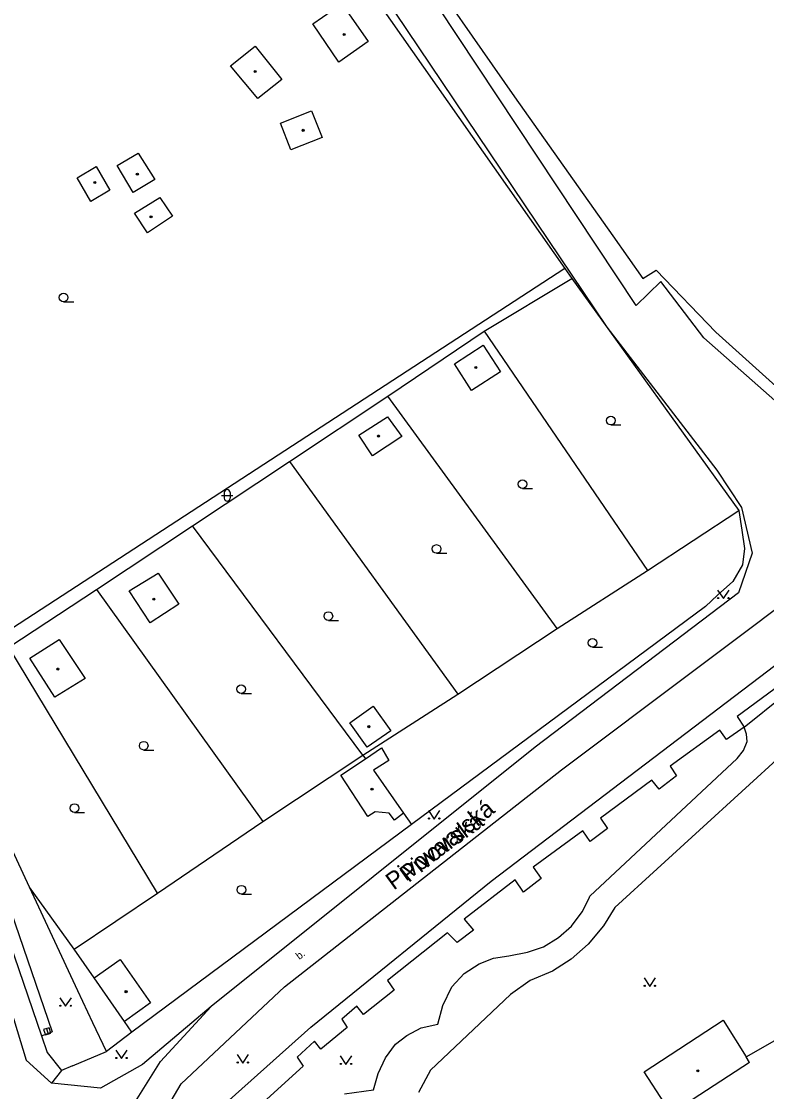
# Model space of a CAD drawing. Extents: x -600309 to -598967, y -1161267 to -1160292.
# Drawn here: x -599307.7 to -599243, y -1160958.4 to -1160865.5 of the extents above; entities that cross this region are included whole.
import ezdxf

# ---------------------------------------------------------------- set-up
doc = ezdxf.new("R2010")
doc.units = 0
for name, color, linetype in [('Level 10', 7, 'Continuous'), ('Level 11', 7, 'Continuous'), ('Level 14', 7, 'Continuous'), ('Level 27', 7, 'Continuous'), ('Level 36', 7, 'Continuous'), ('Level 39', 7, 'Continuous'), ('Level 40', 7, 'Continuous'), ('Level 49', 7, 'Continuous'), ('Level 5', 7, 'Continuous'), ('Level 50', 7, 'Continuous'), ('Level 51', 7, 'Continuous'), ('Level 52', 7, 'Continuous'), ('Level 54', 7, 'Continuous'), ('Level 7', 7, 'Continuous')]:
    doc.layers.add(name, color=color, linetype=linetype)

msp = doc.modelspace()

# ---------------------------------------------------------------- linework, layer by layer
at = {"layer": 'Level 10'}
for points in [[(-599254.34, -1160890.18), (-599275, -1160859), (-599279.46, -1160852.12), (-599298.07, -1160821.39), (-599312.44, -1160796.61), (-599332.75, -1160752.82)], [(-599288.29, -1160844.99), (-599277.3, -1160861.69), (-599256.88, -1160892.05)], [(-599252.2, -1160888.11), (-599254.34, -1160890.18)], [(-599248.48, -1160892.98), (-599252.2, -1160888.11)], [(-599256.88, -1160892.05), (-599247.33, -1160904.4699)], [(-599239.08, -1160901.27), (-599248.48, -1160892.98)], [(-599247.33, -1160904.4699), (-599245.19, -1160907.7199)], [(-599245.19, -1160907.7199), (-599244.28, -1160911.67)], [(-599244.28, -1160911.67), (-599245.46, -1160915.11)], [(-599260.81, -1160930.48), (-599237.62, -1160913.06)], [(-599245.46, -1160915.11), (-599263.12, -1160928.52)], [(-599263.12, -1160928.52), (-599291.2199, -1160951.02)], [(-599284.86, -1160949.3), (-599260.81, -1160930.48)], [(-599311.2199, -1160942.8), (-599307.29, -1160955.67)], [(-599293.83, -1160957.74), (-599284.86, -1160949.3)], [(-599291.2199, -1160951.02), (-599297.2, -1160956.05), (-599300.83, -1160958.1)], [(-599305.08, -1160957.6599), (-599307.29, -1160955.67)], [(-599300.83, -1160958.1), (-599305.08, -1160957.6599)], [(-599296.7199, -1160962.65), (-599293.83, -1160957.74)]]:
    msp.add_lwpolyline(points, dxfattribs=at)
at = {"layer": 'Level 11'}
for points in [[(-599422.2199, -1160908.69), (-599403.81, -1160903.23), (-599387.33, -1160898.7), (-599380.4099, -1160896.45), (-599376.61, -1160895.76), (-599373.6, -1160895.21), (-599373.29, -1160895.16), (-599371.33, -1160894.86), (-599362.84, -1160894.34), (-599352.46, -1160895.75), (-599349.21, -1160896.76), (-599340.42, -1160900.35), (-599329.53, -1160907.71), (-599322.32, -1160915.1), (-599315.89, -1160926.81), (-599309.92, -1160942.06), (-599305.9699, -1160953.55)], [(-599321.48, -1160914.61), (-599314.98, -1160926.38), (-599308.98, -1160941.7199), (-599305.02, -1160953.2199)], [(-599291.2199, -1160951.02), (-599295.62, -1160955.78)], [(-599305.9699, -1160953.55), (-599305.02, -1160953.2199)], [(-599305.9699, -1160953.55), (-599305.4699, -1160955), (-599304.21, -1160956.57)], [(-599303.26, -1160956.1599), (-599300.33, -1160954.93)], [(-599299.11, -1160961.33), (-599295.62, -1160955.78)], [(-599304.21, -1160956.57), (-599305.08, -1160957.6599)], [(-599303.26, -1160956.1599), (-599304.21, -1160956.57)]]:
    msp.add_lwpolyline(points, dxfattribs=at)
at = {"layer": 'Level 14'}
for points in [[(-599274.2, -1160858.73), (-599264.9, -1160872.08)], [(-599264.9, -1160872.08), (-599256.37, -1160884.14)], [(-599256.37, -1160884.14), (-599253.75, -1160887.85)], [(-599253.75, -1160887.85), (-599252.6, -1160887.12)], [(-599252.6, -1160887.12), (-599247.43, -1160892.49), (-599237.58, -1160901.34)]]:
    msp.add_lwpolyline(points, dxfattribs=at)
at = {"layer": 'Level 27'}
msp.add_line((-599305.5401, -1160952.9332), (-599305.3799, -1160953.4068), dxfattribs=at)
msp.add_lwpolyline([(-599305.7769, -1160953.0133), (-599305.6167, -1160953.4869), (-599305.1431, -1160953.3267), (-599305.3033, -1160952.8531)], close=True, dxfattribs=at)
at = {"layer": 'Level 36'}
for p, q in [((-599304.04, -1160889.865), (-599303.165, -1160889.865)), ((-599256.54, -1160900.545), (-599255.665, -1160900.545)), ((-599290.346, -1160906.6559), (-599289.346, -1160906.6559)), ((-599290.096, -1160906.4059), (-599290.096, -1160906.9059)), ((-599289.596, -1160906.4059), (-599289.596, -1160906.9059)), ((-599264.2, -1160906.065), (-599263.325, -1160906.065)), ((-599271.6599, -1160911.685), (-599270.7849, -1160911.685)), ((-599281.06, -1160917.505), (-599280.185, -1160917.505)), ((-599258.13, -1160919.835), (-599257.255, -1160919.835)), ((-599288.62, -1160923.8449), (-599287.745, -1160923.8449)), ((-599297.09, -1160928.755), (-599296.215, -1160928.755)), ((-599303.09, -1160934.165), (-599302.215, -1160934.165)), ((-599288.61, -1160941.255), (-599287.735, -1160941.255))]:
    msp.add_line(p, q, dxfattribs=at)
for points in [[(-599247.27, -1160914.87), (-599246.77, -1160915.62), (-599246.27, -1160914.87)], [(-599272.37, -1160934), (-599271.87, -1160934.75), (-599271.37, -1160934)], [(-599253.65, -1160948.52), (-599253.15, -1160949.27), (-599252.65, -1160948.52)], [(-599304.37, -1160950.25), (-599303.87, -1160951), (-599303.37, -1160950.25)], [(-599299.51, -1160954.79), (-599299.01, -1160955.54), (-599298.51, -1160954.79)], [(-599288.98, -1160955.17), (-599288.48, -1160955.92), (-599287.98, -1160955.17)], [(-599280.03, -1160955.3), (-599279.53, -1160956.05), (-599279.03, -1160955.3)]]:
    msp.add_lwpolyline(points, dxfattribs=at)
for centre, radius in [((-599304.0401, -1160889.4899), 0.375), ((-599256.5401, -1160900.1699), 0.375), ((-599264.2001, -1160905.6899), 0.375), ((-599271.66, -1160911.3099), 0.375), ((-599247.2202, -1160915.5698), 0.05), ((-599246.3208, -1160915.5698), 0.05), ((-599281.0601, -1160917.1299), 0.375), ((-599258.1301, -1160919.4599), 0.375), ((-599288.6201, -1160923.4698), 0.375), ((-599297.0901, -1160928.3799), 0.375), ((-599303.0901, -1160933.7899), 0.375), ((-599272.3202, -1160934.6998), 0.05), ((-599271.4208, -1160934.6998), 0.05), ((-599288.6101, -1160940.8799), 0.375), ((-599253.6002, -1160949.2198), 0.05), ((-599252.7008, -1160949.2198), 0.05), ((-599304.3202, -1160950.9498), 0.05), ((-599303.4208, -1160950.9498), 0.05), ((-599299.4602, -1160955.4898), 0.05), ((-599298.5608, -1160955.4898), 0.05), ((-599288.9302, -1160955.8698), 0.05), ((-599288.0308, -1160955.8698), 0.05), ((-599279.9802, -1160955.9998), 0.05), ((-599279.0808, -1160955.9998), 0.05)]:
    msp.add_circle(centre, radius, dxfattribs=at)
for centre, start, end in [((-599289.8457, -1160906.4062), 0, 180), ((-599289.8457, -1160906.9062), 180, 0)]:
    msp.add_arc(centre, 0.25, start, end, dxfattribs=at)
at = {"layer": 'Level 39'}
for centre, radius in [((-599279.68, -1160866.6599), 0.09), ((-599279.68, -1160866.6599), 0.0398), ((-599287.4099, -1160869.87), 0.09), ((-599287.4099, -1160869.87), 0.0398), ((-599283.25, -1160874.98), 0.09), ((-599283.25, -1160874.98), 0.0398), ((-599297.64, -1160878.79), 0.09), ((-599297.64, -1160878.79), 0.0398), ((-599301.33, -1160879.5), 0.09), ((-599301.33, -1160879.5), 0.0398), ((-599296.45, -1160882.48), 0.09), ((-599296.45, -1160882.48), 0.0398), ((-599268.26, -1160895.56), 0.09), ((-599268.26, -1160895.56), 0.0398), ((-599276.71, -1160901.51), 0.09), ((-599276.71, -1160901.51), 0.0398), ((-599296.21, -1160915.6599), 0.09), ((-599296.21, -1160915.6599), 0.0398), ((-599304.54, -1160921.73), 0.09), ((-599304.54, -1160921.73), 0.0398), ((-599277.54, -1160926.73), 0.09), ((-599277.54, -1160926.73), 0.0398), ((-599277.27, -1160932.15), 0.09), ((-599277.27, -1160932.15), 0.0398), ((-599298.62, -1160949.73), 0.09), ((-599298.62, -1160949.73), 0.0398), ((-599248.99, -1160956.59), 0.09), ((-599248.99, -1160956.59), 0.0398)]:
    msp.add_circle(centre, radius, dxfattribs=at)
at = {"layer": 'Level 5'}
for points in [[(-599277.84, -1160929.52), (-599276.45, -1160928.56)], [(-599276.45, -1160928.56), (-599275.81, -1160929.6599)], [(-599279.99, -1160930.95), (-599277.84, -1160929.52)], [(-599275.81, -1160929.6599), (-599277.14, -1160930.5)], [(-599277.14, -1160930.5), (-599274.55, -1160934.25)], [(-599277.62, -1160934.54), (-599279.99, -1160930.95)], [(-599276.99, -1160934.13), (-599277.62, -1160934.54)], [(-599275.78, -1160934.24), (-599276.99, -1160934.13)], [(-599275.33, -1160934.84), (-599275.78, -1160934.24)], [(-599274.55, -1160934.25), (-599275.33, -1160934.84)], [(-599301.38, -1160948.54), (-599299.12, -1160946.94)], [(-599299.12, -1160946.94), (-599296.5, -1160950.71)], [(-599298.76, -1160952.31), (-599301.38, -1160948.54)], [(-599296.5, -1160950.71), (-599298.76, -1160952.31)], [(-599253.6599, -1160956.68), (-599246.79, -1160952.2)], [(-599246.79, -1160952.2), (-599244.8, -1160955.39)], [(-599244.5, -1160955.87), (-599251.3, -1160960.3)], [(-599244.5, -1160955.87), (-599244.8, -1160955.39)], [(-599251.88, -1160959.4099), (-599253.6599, -1160956.68)]]:
    msp.add_lwpolyline(points, dxfattribs=at)
at = {"layer": 'Level 51'}
for points in [[(-599260.53, -1160886.96), (-599315.39, -1160922.67)], [(-599244.8, -1160955.39), (-599237.54, -1160951.25)]]:
    msp.add_lwpolyline(points, dxfattribs=at)
at = {"layer": 'Level 52'}
for points in [[(-599282.4099, -1160865.74), (-599279.89, -1160863.99)], [(-599279.89, -1160863.99), (-599277.59, -1160867.28)], [(-599280.14, -1160869.07), (-599282.4099, -1160865.74)], [(-599277.59, -1160867.28), (-599280.14, -1160869.07)], [(-599289.56, -1160869.39), (-599287.4099, -1160867.68)], [(-599287.4099, -1160867.68), (-599285.11, -1160870.58)], [(-599287.19, -1160872.23), (-599289.56, -1160869.39)], [(-599285.11, -1160870.58), (-599287.19, -1160872.23)], [(-599285.2199, -1160874.36), (-599282.53, -1160873.29)], [(-599282.53, -1160873.29), (-599281.61, -1160875.61)], [(-599284.31, -1160876.68), (-599285.2199, -1160874.36)], [(-599281.61, -1160875.61), (-599284.31, -1160876.68)], [(-599299.39, -1160878.04), (-599297.56, -1160876.9699)], [(-599297.56, -1160876.9699), (-599296.12, -1160879.24)], [(-599302.87, -1160879.09), (-599301.21, -1160878.13)], [(-599301.21, -1160878.13), (-599300.03, -1160880.18)], [(-599298.01, -1160880.36), (-599299.39, -1160878.04)], [(-599301.67, -1160881.15), (-599302.87, -1160879.09)], [(-599296.12, -1160879.24), (-599298.01, -1160880.36)], [(-599300.03, -1160880.18), (-599301.67, -1160881.15)], [(-599297.89, -1160882.18), (-599295.69, -1160880.82)], [(-599295.69, -1160880.82), (-599294.59, -1160882.44)], [(-599296.76, -1160883.88), (-599297.89, -1160882.18)], [(-599294.59, -1160882.44), (-599296.76, -1160883.88)], [(-599270.1, -1160895.25), (-599267.63, -1160893.63)], [(-599267.63, -1160893.63), (-599266.11, -1160895.95)], [(-599268.62, -1160897.56), (-599270.1, -1160895.25)], [(-599266.11, -1160895.95), (-599268.62, -1160897.56)], [(-599278.4, -1160901.44), (-599275.94, -1160899.84)], [(-599275.94, -1160899.84), (-599274.69, -1160901.55)], [(-599277.24, -1160903.23), (-599278.4, -1160901.44)], [(-599274.69, -1160901.55), (-599277.24, -1160903.23)], [(-599298.36, -1160914.94), (-599295.82, -1160913.4)], [(-599295.82, -1160913.4), (-599294.03, -1160916.09)], [(-599296.54, -1160917.73), (-599298.36, -1160914.94)], [(-599294.03, -1160916.09), (-599296.54, -1160917.73)], [(-599306.96, -1160920.78), (-599304.44, -1160919.1599)], [(-599304.44, -1160919.1599), (-599302.17, -1160922.54)], [(-599304.81, -1160924.1599), (-599306.96, -1160920.78)], [(-599302.17, -1160922.54), (-599304.81, -1160924.1599)], [(-599279.2, -1160926.4), (-599277.17, -1160924.95)], [(-599277.17, -1160924.95), (-599275.63, -1160927.08)], [(-599277.7, -1160928.5), (-599279.2, -1160926.4)], [(-599275.63, -1160927.08), (-599277.7, -1160928.5)]]:
    msp.add_lwpolyline(points, dxfattribs=at)
at = {"layer": 'Level 54'}
for points in [[(-599267.54, -1160892.4099), (-599259.93, -1160887.85)], [(-599275.89, -1160898.05), (-599267.54, -1160892.4099)], [(-599267.54, -1160892.4099), (-599253.35, -1160913.17)], [(-599284.43, -1160903.7199), (-599275.89, -1160898.05)], [(-599261.19, -1160918.2199), (-599275.89, -1160898.05)], [(-599292.85, -1160909.3), (-599284.43, -1160903.7199)], [(-599284.43, -1160903.7199), (-599269.82, -1160923.9)], [(-599253.35, -1160913.17), (-599245.44, -1160907.9699)], [(-599301.2, -1160914.84), (-599292.85, -1160909.3)], [(-599278.06, -1160929.2), (-599292.85, -1160909.3)], [(-599261.19, -1160918.2199), (-599253.35, -1160913.17)], [(-599308.8, -1160919.83), (-599301.2, -1160914.84)], [(-599301.2, -1160914.84), (-599286.74, -1160934.95)], [(-599269.82, -1160923.9), (-599261.19, -1160918.2199)], [(-599295.9, -1160941.18), (-599308.8, -1160919.83)], [(-599241.3, -1160922.7), (-599245.56, -1160925.86)], [(-599278.06, -1160929.2), (-599269.82, -1160923.9)], [(-599244.9699, -1160926.76), (-599241.59, -1160924.05)], [(-599245.56, -1160925.86), (-599244.9699, -1160926.76)], [(-599247.08, -1160927.02), (-599251.39, -1160930.17)], [(-599246.5, -1160927.83), (-599247.08, -1160927.02)], [(-599244.9699, -1160926.76), (-599246.5, -1160927.83)], [(-599244.75, -1160927.37), (-599244.9699, -1160926.76)], [(-599244.7, -1160928.03), (-599244.75, -1160927.37)], [(-599245.56, -1160929.5), (-599245.03, -1160928.8)], [(-599245.03, -1160928.8), (-599244.7, -1160928.03)], [(-599286.74, -1160934.95), (-599278.06, -1160929.2)], [(-599278.06, -1160929.2), (-599277.84, -1160929.52)], [(-599258.36, -1160941.43), (-599245.56, -1160929.5)], [(-599241.49, -1160929.01), (-599256.18, -1160942.43)], [(-599251.39, -1160930.17), (-599250.85, -1160930.99)], [(-599252.9699, -1160931.37), (-599257.44, -1160934.6599)], [(-599252.34, -1160932.1599), (-599252.9699, -1160931.37)], [(-599250.85, -1160930.99), (-599252.34, -1160932.1599)], [(-599274.55, -1160934.25), (-599273.84, -1160935.2199)], [(-599295.9, -1160941.18), (-599286.74, -1160934.95)], [(-599257.44, -1160934.6599), (-599256.84, -1160935.58)], [(-599258.98, -1160935.77), (-599263.29, -1160938.9099)], [(-599258.32, -1160936.69), (-599258.98, -1160935.77)], [(-599256.84, -1160935.58), (-599258.32, -1160936.69)], [(-599263.29, -1160938.9099), (-599262.58, -1160939.92)], [(-599264.83, -1160940.01), (-599269.28, -1160943.43)], [(-599264.12, -1160941.09), (-599264.83, -1160940.01)], [(-599262.58, -1160939.92), (-599264.12, -1160941.09)], [(-599303.11, -1160946.04), (-599307, -1160940.65)], [(-599303.11, -1160946.04), (-599295.9, -1160941.18)], [(-599259.02, -1160942.79), (-599258.43, -1160941.6)], [(-599258.43, -1160941.6), (-599258.36, -1160941.43)], [(-599259.95, -1160944.05), (-599259.02, -1160942.79)], [(-599256.18, -1160942.43), (-599257.18, -1160944.01)], [(-599269.28, -1160943.43), (-599268.45, -1160944.38)], [(-599270.73, -1160944.63), (-599275.92, -1160948.75)], [(-599269.88, -1160945.46), (-599270.73, -1160944.63)], [(-599268.45, -1160944.38), (-599269.88, -1160945.46)], [(-599261.08, -1160945.02), (-599259.95, -1160944.05)], [(-599257.18, -1160944.01), (-599258.51, -1160945.6)], [(-599262.39, -1160945.84), (-599261.08, -1160945.02)], [(-599258.51, -1160945.6), (-599259.99, -1160946.92)], [(-599301.38, -1160948.54), (-599303.11, -1160946.04)], [(-599265.4, -1160946.61), (-599263.76, -1160946.31)], [(-599263.76, -1160946.31), (-599262.39, -1160945.84)], [(-599269.26, -1160948.1599), (-599267.98, -1160947.3)], [(-599267.98, -1160947.3), (-599266.7199, -1160946.83)], [(-599266.7199, -1160946.83), (-599265.4, -1160946.61)], [(-599259.99, -1160946.92), (-599261.59, -1160947.95)], [(-599270.35, -1160949.31), (-599269.26, -1160948.1599)], [(-599261.59, -1160947.95), (-599263.54, -1160948.77)], [(-599275.92, -1160948.75), (-599275.36, -1160949.61)], [(-599271.11, -1160950.93), (-599270.35, -1160949.31)], [(-599263.54, -1160948.77), (-599265.25, -1160949.96)], [(-599275.36, -1160949.61), (-599278.01, -1160951.71)], [(-599265.25, -1160949.96), (-599272.19, -1160956.55)], [(-599278.59, -1160951), (-599279.89, -1160952.12)], [(-599278.01, -1160951.71), (-599278.59, -1160951)], [(-599271.56, -1160952.56), (-599271.11, -1160950.93)], [(-599279.89, -1160952.12), (-599279.42, -1160952.85)], [(-599298.11, -1160953.25), (-599298.76, -1160952.31)], [(-599279.42, -1160952.85), (-599281.7, -1160954.7199)], [(-599274.26, -1160953.52), (-599273, -1160952.87)], [(-599273, -1160952.87), (-599271.56, -1160952.56)], [(-599275.23, -1160954.27), (-599274.26, -1160953.52)], [(-599282.27, -1160954.03), (-599283.78, -1160955.42)], [(-599281.7, -1160954.7199), (-599282.27, -1160954.03)], [(-599276.09, -1160955.46), (-599275.23, -1160954.27)], [(-599283.78, -1160955.42), (-599283.26, -1160956.18)], [(-599276.74, -1160956.82), (-599276.09, -1160955.46)], [(-599283.26, -1160956.18), (-599290.52, -1160962.78)], [(-599272.19, -1160956.55), (-599273.23, -1160958.49)], [(-599277.13, -1160958.24), (-599276.74, -1160956.82)], [(-599279.67, -1160958.6), (-599277.13, -1160958.24)]]:
    msp.add_lwpolyline(points, dxfattribs=at)
at = {"layer": 'Level 7'}
for points in [[(-599288.57, -1160846.23), (-599277.78, -1160862.37), (-599260.53, -1160886.96)], [(-599260.53, -1160886.96), (-599259.93, -1160887.85)], [(-599259.93, -1160887.85), (-599245.44, -1160907.9699)], [(-599245.44, -1160907.9699), (-599245.18, -1160909.69), (-599244.95, -1160911.26), (-599245.11, -1160912.69), (-599245.94, -1160914.13), (-599247.27, -1160915.32), (-599248.33, -1160916.3), (-599273.84, -1160935.2199)], [(-599266.94, -1160940.15), (-599240.85, -1160920.31)], [(-599307, -1160940.65), (-599312.35, -1160929.18), (-599313.79, -1160926.1)], [(-599273.84, -1160935.2199), (-599298.11, -1160953.25)], [(-599302.8, -1160949.65), (-599307, -1160940.65)], [(-599282.58, -1160952.82), (-599266.94, -1160940.15)], [(-599300.33, -1160954.93), (-599301.51, -1160952.42), (-599302.8, -1160949.65)], [(-599292.39, -1160961.56), (-599282.58, -1160952.82)], [(-599298.11, -1160953.25), (-599300.33, -1160954.93)]]:
    msp.add_lwpolyline(points, dxfattribs=at)

# ---------------------------------------------------------------- texts
at = {"layer": 'Level 40'}
msp.add_text('b.', height=0.65, rotation=37.72, dxfattribs=at).set_placement((-599283.58, -1160946.98))
at = {"layer": 'Level 49'}
msp.add_text('Pivovarská', height=1.5, rotation=35.78, dxfattribs=at).set_placement((-599275.39, -1160940.96))
at = {"layer": 'Level 50'}
msp.add_text('Pivovarská', height=1.5, rotation=39.286526, dxfattribs=at).set_placement((-599274.0919, -1160940.3174))

doc.saveas('drawing.dxf')
